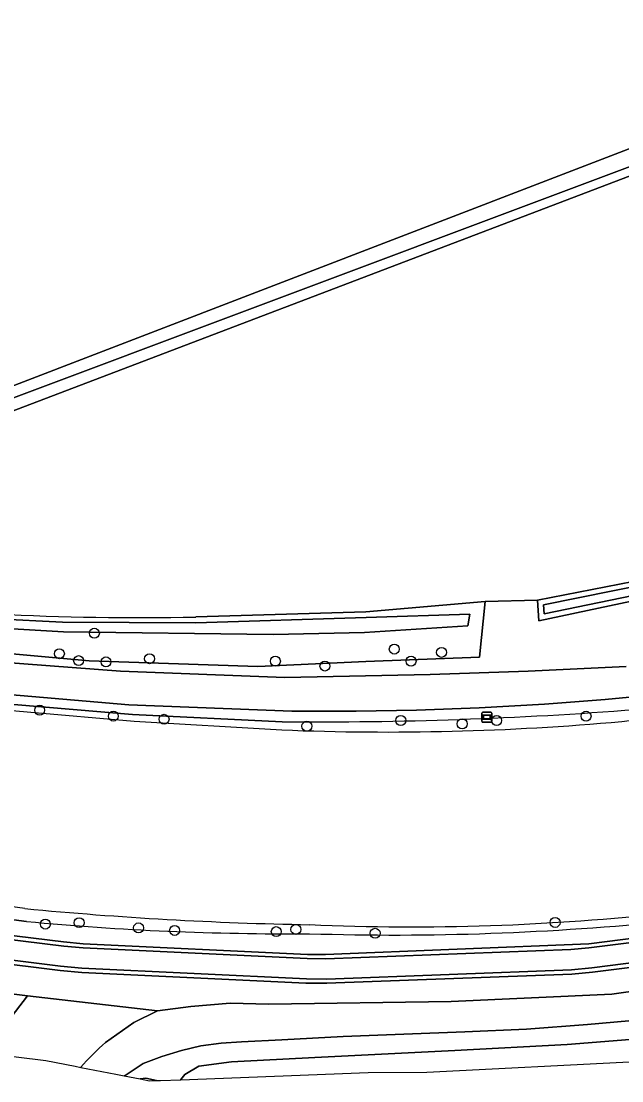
# Model space of a CAD drawing. Extents: x 164494 to 166241, y 382475 to 384495.
# Drawn here: x 165555 to 165613.9, y 382475 to 382578.9 of the extents above; entities that cross this region are included whole.
import ezdxf

# ---------------------------------------------------------------- set-up
doc = ezdxf.new("R2010")
doc.units = 0
for name, color, linetype in [('IMGEO_Berm_groen', 7, 'Continuous'), ('IMGEO_Boom', 7, 'Continuous'), ('IMGEO_Erf', 7, 'Continuous'), ('IMGEO_Fietspad_gesloten', 7, 'Continuous'), ('IMGEO_Fietspad_open', 7, 'Continuous'), ('IMGEO_Gemengd_bos', 7, 'Continuous'), ('IMGEO_Grasland_agrarisch', 7, 'Continuous'), ('IMGEO_Greppel_droge_sloot', 7, 'Continuous'), ('IMGEO_Groenvoorziening', 7, 'Continuous'), ('IMGEO_Hek', 7, 'Continuous'), ('IMGEO_Oever', 7, 'Continuous'), ('IMGEO_Rijbaan_lokaal_onverhard', 7, 'Continuous'), ('IMGEO_Sloot', 7, 'Continuous'), ('IMGEO_Verklikker', 7, 'Continuous'), ('IMGEO_Waterloop', 7, 'Continuous')]:
    doc.layers.add(name, color=color, linetype=linetype)

msp = doc.modelspace()

# ---------------------------------------------------------------- linework, layer by layer
at = {"layer": 'IMGEO_Berm_groen'}
for points in [[(165555.56, 382490.63), (165500, 382497.95), (165487.83, 382499.55), (165484.78, 382500), (165435.83, 382507.25), (165410.04, 382511.12), (165321.7, 382524.19)], [(165537.53, 382491.28), (165559.2, 382488.61), (165561.1, 382488.44), (165583.11, 382487.38), (165584.87, 382487.38), (165610.66, 382488.41), (165626.55, 382490.46), (165634.42, 382491.62), (165650.16, 382494.57), (165651.83, 382494.98), (165691.88, 382507.3), (165696.99, 382510.61), (165696.3, 382511.23), (165695.95, 382511.07), (165687.34, 382507.26), (165674.54, 382503.57), (165663.74, 382500), (165657.9, 382498.07), (165650.91, 382496.2)], [(165476.35, 382493.32), (165555.66, 382483.34), (165568.39, 382481.84), (165571.65, 382482.29), (165575.52, 382482.62), (165579.31, 382482.51), (165597.19, 382482.78), (165612.94, 382483.49), (165638.39, 382487.07), (165651.64, 382489.75), (165654.07, 382490.81), (165651.71, 382492.05), (165650.68, 382491.78), (165642.76, 382490.25), (165626.9, 382487.65), (165611.03, 382485.63), (165609, 382485.45), (165585.01, 382484.57), (165582.95, 382484.57), (165560.98, 382485.62), (165558.85, 382485.82), (165537.03, 382488.52)]]:
    msp.add_lwpolyline(points, dxfattribs=at)
for centre, radius, start, end in [((165581.27, 382762.5), 273.09, 264.5988, 270.4246), ((165591.61, 382755.97), 266.68, 268.2117, 275.8544)]:
    msp.add_arc(centre, radius, start, end, dxfattribs=at)
at = {"layer": 'IMGEO_Boom'}
for centre in [(165562.21, 382518.89), (165591.61, 382517.33), (165558.78, 382516.88), (165567.62, 382516.39), (165596.24, 382517.01), (165560.67, 382516.2), (165563.35, 382516.08), (165579.95, 382516.15), (165584.81, 382515.67), (165593.25, 382516.15), (165556.85, 382511.34), (165564.07, 382510.76), (165569.04, 382510.45), (165592.24, 382510.33), (165598.26, 382510), (165601.64, 382510.33), (165610.4, 382510.75), (165583.04, 382509.77), (165557.41, 382490.36), (165560.72, 382490.5), (165607.37, 382490.52), (165566.54, 382489.99), (165570.08, 382489.74), (165580.04, 382489.62), (165581.96, 382489.84), (165589.73, 382489.46)]:
    msp.add_circle(centre, 0.489, dxfattribs=at)
at = {"layer": 'IMGEO_Erf'}
msp.add_lwpolyline([(165575.78, 382640.1), (165568.63, 382646.88), (165567.19, 382648.47), (165564.24, 382651.72), (165562.6, 382653.53), (165551.73, 382664.66), (165500, 382619.38), (165475.44, 382597.88), (165478.51, 382593.62), (165478.55, 382593.65), (165485.17, 382598.57), (165487.27, 382595.74), (165485.09, 382594.13), (165489.93, 382587.61), (165485.48, 382584.31), (165485.32, 382584.19), (165500, 382563.85), (165507.33, 382553.7), (165522.62, 382530.99), (165636.94, 382574.99), (165625.79, 382586.73)], close=True, dxfattribs=at)
at = {"layer": 'IMGEO_Fietspad_gesloten'}
for points in [[(165626.6, 382490.04), (165610.69, 382488.04), (165608.91, 382487.87), (165584.89, 382486.96), (165583.08, 382486.97), (165561.1, 382488.03), (165559.21, 382488.18), (165537.38, 382490.88)], [(165537.13, 382488.94), (165558.9, 382486.22), (165560.97, 382486.04), (165583, 382484.98), (165584.99, 382484.97), (165608.99, 382485.87), (165610.98, 382486.06), (165626.86, 382488.09)]]:
    msp.add_lwpolyline(points, dxfattribs=at)
at = {"layer": 'IMGEO_Fietspad_open'}
for points in [[(165537.38, 382490.88), (165559.21, 382488.18), (165561.1, 382488.03), (165583.08, 382486.97), (165584.89, 382486.96), (165608.91, 382487.87), (165610.69, 382488.04), (165626.6, 382490.04), (165634.49, 382491.24), (165642.33, 382492.61), (165651.97, 382494.62), (165692.01, 382506.9), (165691.88, 382507.3), (165651.83, 382494.98), (165650.16, 382494.57), (165634.42, 382491.62), (165626.55, 382490.46), (165610.66, 382488.41), (165584.87, 382487.38), (165583.11, 382487.38), (165561.1, 382488.44), (165559.2, 382488.61), (165537.53, 382491.28)], [(165626.86, 382488.09), (165610.98, 382486.06), (165608.99, 382485.87), (165584.99, 382484.97), (165583, 382484.98), (165560.97, 382486.04), (165558.9, 382486.22), (165537.13, 382488.94)], [(165537.03, 382488.52), (165558.85, 382485.82), (165560.98, 382485.62), (165582.95, 382484.57), (165585.01, 382484.57), (165609, 382485.45), (165611.03, 382485.63), (165626.9, 382487.65)]]:
    msp.add_lwpolyline(points, dxfattribs=at)
at = {"layer": 'IMGEO_Gemengd_bos'}
for points in [[(165563.31, 382478.76), (165566.09, 382480.7), (165568.39, 382481.84), (165555.66, 382483.34), (165551.34, 382477.74)], [(165551.34, 382477.74), (165557.46, 382476.98), (165560.34, 382476.41), (165560.87, 382476.31), (165560.87, 382476.31)]]:
    msp.add_lwpolyline(points, dxfattribs=at)
msp.add_arc((165582.7, 382456.94), 29.19, 131.6155, 138.4079, dxfattribs=at)
at = {"layer": 'IMGEO_Grasland_agrarisch'}
for points in [[(165600.51, 382521.99), (165605.65, 382522.13), (165629.74, 382526.83), (165641.02, 382529.7), (165664.38, 382536.27), (165671.76, 382538.36), (165672.39, 382538.51), (165639.44, 382573.18), (165638.88, 382572.95), (165637.37, 382572.38), (165523.59, 382529.04), (165524.9, 382526.43), (165529.02, 382522.64), (165533.1, 382522.45)], [(165572.15, 382520.48), (165588.81, 382520.99), (165600.51, 382521.99)]]:
    msp.add_lwpolyline(points, dxfattribs=at)
msp.add_arc((165566.56, 382797.45), 277.03, 263.0622, 271.1568, dxfattribs=at)
at = {"layer": 'IMGEO_Greppel_droge_sloot'}
msp.add_lwpolyline([(165551.34, 382477.74), (165555.66, 382483.34), (165476.35, 382493.32), (165444.69, 382500), (165434.38, 382502.17), (165371.32, 382511.47), (165322.3, 382517.83), (165311.6, 382519.22), (165311.63, 382518.41), (165311.63, 382518.41), (165315.25, 382517.8), (165322.4, 382516.79), (165354.11, 382512.32), (165354.66, 382511.25), (165372.49, 382508.96), (165432.26, 382498.38), (165467.72, 382491.78), (165478.07, 382489.86), (165500, 382485.78), (165520.56, 382481.94), (165540.44, 382479.11)], close=True, dxfattribs=at)
at = {"layer": 'IMGEO_Groenvoorziening'}
for points in [[(165613.91, 382510.24), (165632.61, 382512.73), (165635.88, 382513.33), (165647.67, 382516.12), (165656.38, 382518.59), (165674.45, 382525.44), (165680.46, 382528.23), (165686.34, 382529.03), (165689.39, 382527.86), (165689.58, 382527.95), (165689.92, 382528.1), (165693.73, 382529.78), (165693.96, 382529.89), (165694.24, 382530.01), (165695.26, 382533.46), (165936.75, 382681.38), (165942.47, 382685.23), (165945.21, 382687.52), (165950.28, 382690.61), (165956.22, 382694.41), (166090.69, 382779.16), (166090.65, 382779.7)], [(165580.63, 382510.2), (165565.96, 382510.92), (165545.38, 382512.66), (165529.42, 382514.46), (165500, 382518.81), (165494.27, 382519.66), (165423.01, 382529.7), (165326.62, 382543.96), (165319.75, 382544.92), (165301.51, 382547.47), (165261.47, 382552.38), (165260.96, 382551.76), (165319.88, 382543.55), (165422.99, 382529.2), (165494.11, 382518.99), (165500, 382518.15), (165529.27, 382513.98), (165545.1, 382512.11), (165566.1, 382510.27), (165580.6, 382509.41)], [(165555.41, 382491.89), (165500, 382499.5), (165496.34, 382500), (165435.94, 382508.3), (165409.74, 382512.24), (165321.65, 382524.76), (165319.44, 382525.08), (165303.53, 382527.86), (165286.6, 382530.59), (165274.91, 382532.45), (165275.76, 382531.75), (165286.21, 382529.98), (165303.09, 382527.05), (165319.89, 382524.46), (165321.7, 382524.19), (165410.04, 382511.12), (165435.83, 382507.25), (165484.78, 382500), (165487.83, 382499.55), (165500, 382497.95), (165555.56, 382490.63)], [(165615.3, 382511.41), (165632.49, 382513.52), (165635.74, 382514.27), (165647.51, 382516.52), (165656.21, 382519.36), (165674.52, 382525.99), (165680.19, 382528.53), (165686, 382532.06), (165686.15, 382532.15), (165685.49, 382533.22), (165674.01, 382526.87), (165656.36, 382520.29), (165647.27, 382517.57), (165635.59, 382515.05), (165618.42, 382512.99), (165612.29, 382512.4), (165606.33, 382511.94), (165599.92, 382511.57), (165593.78, 382511.34), (165587.88, 382511.23), (165581.56, 382511.24), (165565.6, 382511.85), (165545.39, 382513.61)], [(165630.25, 382525.29), (165605.76, 382520.1), (165605.65, 382522.13), (165600.51, 382521.99), (165599.95, 382516.53), (165588.83, 382516.1), (165578.24, 382515.62), (165561.7, 382516.18), (165543.3, 382517.85)], [(165545.79, 382516.6), (165564.77, 382515.17), (165580.87, 382514.55), (165595.13, 382514.83), (165604.72, 382515.17), (165614.32, 382515.63)], [(165545.38, 382512.66), (165565.96, 382510.92), (165580.63, 382510.2)]]:
    msp.add_lwpolyline(points, dxfattribs=at)
for centre, radius, start, end in [((165583.68, 382920.48), 410.29, 269.5748, 274.4201), ((165583.68, 382920.48), 410.29, 269.5748, 274.4201), ((165590.88, 382766.99), 257.79, 267.7145, 275.1237), ((165589.48, 382845.9), 355.65, 264.5028, 269.0049), ((165593.31, 382720.94), 230.85, 267.5155, 276.3155), ((165581.27, 382762.5), 273.09, 264.5988, 270.4246), ((165591.61, 382755.97), 266.68, 268.2117, 275.8544)]:
    msp.add_arc(centre, radius, start, end, dxfattribs=at)
at = {"layer": 'IMGEO_Hek'}
msp.add_lwpolyline([(165522.62, 382530.99), (165636.94, 382574.99)], dxfattribs=at)
at = {"layer": 'IMGEO_Oever'}
for points in [[(165664.55, 382533.06), (165669.8, 382534.69), (165677.62, 382538.16), (165650.8, 382566.57), (165632.21, 382585.73), (165620.95, 382597.69), (165601.06, 382617.32), (165587.14, 382631.09), (165580.76, 382638.51), (165570.92, 382648.57), (165568.63, 382646.88), (165575.78, 382640.1), (165625.79, 382586.73), (165636.94, 382574.99), (165522.62, 382530.99)], [(165523, 382530.24), (165636.32, 382572.77), (165637.6, 382574.31), (165637.95, 382574.74), (165637.35, 382575.38), (165626.19, 382587.12)], [(165629.74, 382526.83), (165605.65, 382522.13), (165605.76, 382520.1), (165630.25, 382525.29)], [(165630.09, 382525.71), (165606.29, 382520.78), (165606.24, 382521.68), (165629.85, 382526.44)], [(165543.3, 382517.85), (165561.7, 382516.18), (165578.24, 382515.62), (165588.83, 382516.1), (165599.95, 382516.53), (165600.51, 382521.99), (165588.81, 382520.99), (165572.15, 382520.48)], [(165546.04, 382520.62), (165559.09, 382519.96), (165572.16, 382519.92), (165588.84, 382520.44), (165599.02, 382520.76), (165598.83, 382519.62), (165588.69, 382518.96), (165579.74, 382518.77), (165559.2, 382519.02), (165538.06, 382520.26)], [(165638.39, 382487.07), (165612.94, 382483.49), (165597.19, 382482.78), (165579.31, 382482.51), (165575.52, 382482.62), (165571.65, 382482.29), (165568.39, 382481.84), (165566.09, 382480.7), (165563.31, 382478.76)], [(165565.13, 382475.47), (165565.13, 382475.47), (165565.32, 382475.58), (165566.98, 382476.7), (165568.83, 382477.36), (165570.74, 382477.96), (165572.66, 382478.42), (165574.65, 382478.69), (165576.63, 382478.82), (165580.58, 382479.02), (165586.59, 382479.35), (165592.54, 382479.56), (165598.53, 382479.8), (165604.56, 382480.04), (165610.54, 382480.51), (165617.54, 382481.14)], [(165615.5, 382479.11), (165608.54, 382478.56), (165597.55, 382477.97), (165583.83, 382477.29), (165575.64, 382476.85), (165572.45, 382476.42), (165571.07, 382475.6), (165570.7, 382475.11), (165570.69, 382475.1), (165589.06, 382475.79), (165594.8, 382475.83), (165615.27, 382476.89)], [(165560.87, 382476.31), (165560.87, 382476.31), (165564.3, 382475.64), (165565.13, 382475.47)], [(165566.7, 382475.17), (165567.61, 382474.99), (165568.29, 382475.02), (165568.29, 382475.02), (165567.24, 382475.25), (165566.7, 382475.17)]]:
    msp.add_lwpolyline(points, dxfattribs=at)
for centre, radius, start, end in [((165566.56, 382797.45), 277.03, 263.0622, 271.1568), ((165582.7, 382456.94), 29.19, 131.6155, 138.4079)]:
    msp.add_arc(centre, radius, start, end, dxfattribs=at)
at = {"layer": 'IMGEO_Rijbaan_lokaal_onverhard'}
for points in [[(165614.32, 382515.63), (165604.72, 382515.17), (165595.13, 382514.83), (165580.87, 382514.55), (165564.77, 382515.17), (165545.79, 382516.6)], [(165545.39, 382513.61), (165565.6, 382511.85), (165581.56, 382511.24), (165587.88, 382511.23), (165593.78, 382511.34), (165599.92, 382511.57), (165606.33, 382511.94), (165612.29, 382512.4), (165618.42, 382512.99)]]:
    msp.add_lwpolyline(points, dxfattribs=at)
at = {"layer": 'IMGEO_Sloot'}
msp.add_lwpolyline([(165617.54, 382481.14), (165610.54, 382480.51), (165604.56, 382480.04), (165598.53, 382479.8), (165592.54, 382479.56), (165586.59, 382479.35), (165580.58, 382479.02), (165576.63, 382478.82), (165574.65, 382478.69), (165572.66, 382478.42), (165570.74, 382477.96), (165568.83, 382477.36), (165566.98, 382476.7), (165565.32, 382475.58), (165565.13, 382475.47), (165565.13, 382475.47), (165566.7, 382475.17), (165567.24, 382475.25), (165568.29, 382475.02), (165568.29, 382475.02), (165568.68, 382475.03), (165570.69, 382475.1), (165570.7, 382475.11), (165571.07, 382475.6), (165572.45, 382476.42), (165575.64, 382476.85), (165583.83, 382477.29), (165597.55, 382477.97), (165608.54, 382478.56), (165615.5, 382479.11)], dxfattribs=at)
at = {"layer": 'IMGEO_Verklikker'}
for p, q in [((165600.18, 382510.25), (165600.18, 382511.05)), ((165600.18, 382511.05), (165600.18, 382510.25)), ((165600.28, 382511.15), (165601.07, 382511.15)), ((165601.07, 382511.15), (165600.28, 382511.15)), ((165601.17, 382511.05), (165601.17, 382510.25)), ((165601.17, 382510.25), (165601.17, 382511.05)), ((165601.07, 382510.15), (165600.28, 382510.15)), ((165600.28, 382510.15), (165601.07, 382510.15))]:
    msp.add_line(p, q, dxfattribs=at)
for points in [[(165600.28, 382510.88), (165601.07, 382510.88), (165601.07, 382510.42), (165600.28, 382510.42), (165600.28, 382510.88)], [(165600.34, 382510.82), (165600.34, 382510.48), (165601, 382510.48), (165601, 382510.82), (165600.34, 382510.82)]]:
    msp.add_lwpolyline(points, dxfattribs=at)
for centre, start, end in [((165600.28, 382511.05), 90, 180), ((165600.28, 382511.05), 90, 180), ((165601.07, 382511.05), 0, 90), ((165601.07, 382511.05), 360, 90), ((165600.28, 382510.25), 180, 270), ((165600.28, 382510.25), 180, 270), ((165601.07, 382510.25), 270, 0), ((165601.07, 382510.25), 270, 0)]:
    msp.add_arc(centre, 0.1, start, end, dxfattribs=at)
at = {"layer": 'IMGEO_Waterloop'}
for points in [[(165613.91, 382510.24), (165632.61, 382512.73), (165635.88, 382513.33), (165647.67, 382516.12), (165656.38, 382518.59), (165674.45, 382525.44), (165680.46, 382528.23), (165686.34, 382529.03), (165689.39, 382527.86), (165689.58, 382527.95), (165689.92, 382528.1), (165693.73, 382529.78), (165693.96, 382529.89), (165694.24, 382530.01), (165695.26, 382533.46), (165936.75, 382681.38), (165942.47, 382685.23), (165945.21, 382687.52), (165950.28, 382690.61), (165956.22, 382694.41), (166090.69, 382779.16)], [(165626.19, 382587.12), (165637.35, 382575.38), (165637.95, 382574.74), (165637.6, 382574.31), (165636.32, 382572.77), (165523, 382530.24)], [(165523.59, 382529.04), (165637.37, 382572.38), (165638.88, 382572.95), (165639.44, 382573.18), (165640.11, 382573.45), (165658.71, 382554.35), (165673.6, 382538.37), (165672.8, 382538.07), (165664.53, 382535.73), (165641.16, 382529.16), (165629.85, 382526.44), (165606.24, 382521.68), (165606.29, 382520.78), (165630.09, 382525.71), (165641.73, 382528.17), (165669.04, 382535.69), (165675.48, 382537.68), (165649.36, 382566.02), (165630.61, 382585.09)], [(165247.07, 382536.01), (165230.78, 382556.37), (165230.78, 382556.37), (165237.12, 382555.39), (165238.1, 382555.24), (165240.09, 382552.45), (165241.98, 382552.17), (165247.13, 382551.42), (165251.05, 382550.83), (165256.19, 382550.06), (165258.1, 382549.79), (165259.32, 382550.63), (165260.96, 382551.76), (165319.88, 382543.55), (165422.99, 382529.2), (165494.11, 382518.99), (165500, 382518.15), (165529.27, 382513.98), (165545.1, 382512.11), (165566.1, 382510.27), (165580.6, 382509.41)], [(165555.41, 382491.89), (165500, 382499.5), (165496.34, 382500), (165435.94, 382508.3), (165409.74, 382512.24), (165321.65, 382524.76), (165319.44, 382525.08), (165303.53, 382527.86), (165286.6, 382530.59), (165274.91, 382532.45), (165273.62, 382533.51), (165271.63, 382535.15), (165269.85, 382535.41), (165264.68, 382536.17), (165260.8, 382536.71), (165255.63, 382537.48), (165253.75, 382537.74), (165252.58, 382536.9), (165250.99, 382535.77), (165247.07, 382536.01), (165247.07, 382536.01)], [(165538.06, 382520.26), (165559.2, 382519.02), (165579.74, 382518.77), (165588.69, 382518.96), (165598.83, 382519.62), (165599.02, 382520.76), (165588.84, 382520.44), (165572.16, 382519.92), (165559.09, 382519.96), (165546.04, 382520.62)]]:
    msp.add_lwpolyline(points, dxfattribs=at)
for centre, radius, start, end in [((165590.88, 382766.99), 257.79, 267.7145, 275.1237), ((165589.48, 382845.9), 355.65, 264.5028, 269.0049), ((165593.31, 382720.94), 230.85, 267.5155, 276.3155)]:
    msp.add_arc(centre, radius, start, end, dxfattribs=at)

doc.saveas('drawing.dxf')
